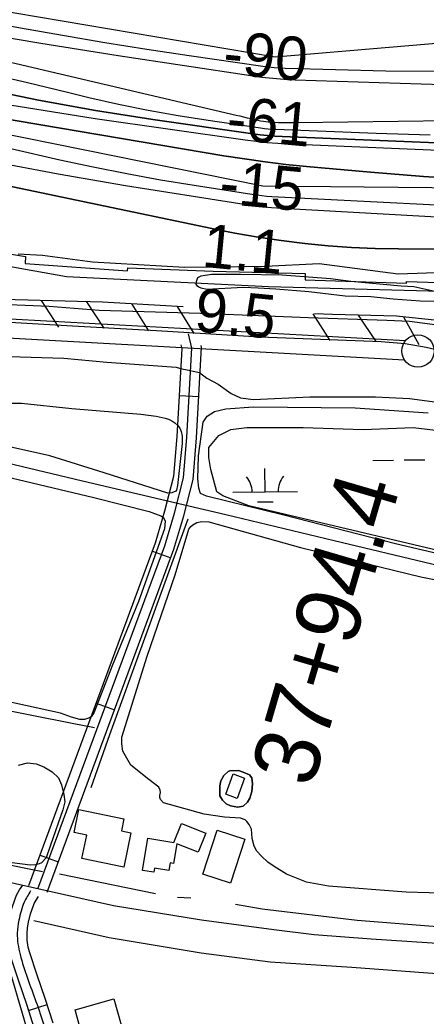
# Model space of a CAD drawing. Extents: x 3715084 to 3753216, y 488173 to 513963.
# Drawn here: x 3728178 to 3728805, y 496938 to 498475 of the extents above; entities that cross this region are included whole.
import ezdxf

# ---------------------------------------------------------------- set-up
doc = ezdxf.new("R2010")
doc.units = 0
for name, color, linetype in [('V-BLDG-OTLN', 7, 'Continuous'), ('V-FLOD-BASE', 7, 'Continuous'), ('V-LEVE-TOET', 7, 'Continuous'), ('V-RAIL-TRAK', 7, 'Continuous'), ('V-RIVR-EDGE', 7, 'Continuous'), ('V-RIVR-RANG', 7, 'Continuous'), ('V-ROAD-CNTR', 7, 'Continuous'), ('V-RRAP-FSHR', 7, 'Continuous'), ('V-RRAP-RVMT', 7, 'Continuous'), ('V-SITE-VEGE', 7, 'Continuous'), ('V-SURV-IDEN', 7, 'Continuous'), ('V-SURV-LINE', 7, 'Continuous'), ('V-TOPO-DPTH', 7, 'Continuous'), ('V-TOPO-MAJR', 7, 'Continuous'), ('V-TOPO-MINR', 7, 'Continuous'), ('V-TOPO-SHOR', 7, 'Continuous'), ('V-TOPO-WATR', 7, 'Continuous'), ('V-WETL-SWMP', 7, 'Continuous')]:
    doc.layers.add(name, color=color, linetype=linetype)

msp = doc.modelspace()

# ---------------------------------------------------------------- linework, layer by layer
at = {"layer": 'V-BLDG-OTLN'}
for points in [[(3728506.9, 497311.7), (3728524.4, 497305.3), (3728512.8, 497273.8), (3728495.3, 497280.3)], [(3728349, 497220.6), (3728338, 497167.6), (3728273.2, 497181), (3728280.7, 497217.3), (3728261.2, 497221.3), (3728268.5, 497256.6), (3728338.2, 497242.2), (3728334.4, 497223.7)], [(3728366.8, 497162.6), (3728375, 497212.5), (3728415.1, 497205.9), (3728427, 497235.3), (3728464.7, 497220.1), (3728452.7, 497190.7), (3728419.8, 497204), (3728414.5, 497173.6), (3728409.4, 497174.5), (3728407.3, 497162.4), (3728385.5, 497166.2), (3728384.2, 497159.9)], [(3728482, 497224.8), (3728524.7, 497210.8), (3728502.4, 497143.2), (3728459.8, 497157.2)], [(3728322.5, 496964.4), (3728339.4, 496904.3), (3728279.5, 496887.4), (3728262.6, 496947.5)]]:
    msp.add_lwpolyline(points, close=True, dxfattribs=at)
at = {"layer": 'V-FLOD-BASE'}
msp.add_lwpolyline([(3728099.8, 498012.2), (3728258.8, 498002.8), (3728388.3, 497995.6), (3728547.9, 497986.2), (3728735.2, 497978.6), (3728772.3, 497975.8), (3728804.7, 497970), (3728828.8, 497964.2), (3728903.7, 497941.5), (3729023.9, 497903.1), (3729151.8, 497857.1), (3729280.4, 497805.2), (3729421.9, 497746.8), (3729480.8, 497724.6), (3729514.4, 497714.8), (3729552.1, 497707.2), (3729586.9, 497702.7), (3729605.1, 497702.1), (3729637.5, 497703.4), (3729703.4, 497709.5), (3729825.2, 497721.5), (3729974.1, 497734.4)], dxfattribs=at)
at = {"layer": 'V-LEVE-TOET'}
for points in [[(3728123.1, 498037.6), (3728222.6, 498033.1), (3728299.8, 498027.1), (3728456.1, 498022.3), (3728622.8, 498015.8), (3728743.9, 498011.8), (3728779.1, 498010.3), (3728818, 498005.1)], [(3728161, 497955.7), (3728245.5, 497953.2), (3728311.7, 497946.9), (3728418.8, 497939), (3728427.5, 497936.5), (3728435.8, 497934.9), (3728445, 497932.8), (3728454.7, 497931), (3728466.2, 497922.4), (3728483.6, 497912.7), (3728503.8, 497898.6), (3728517.9, 497891.7), (3728538.3, 497889.4), (3728625.1, 497893.5), (3728726.4, 497893.2), (3728779.2, 497890.9), (3728821.9, 497885.1)]]:
    msp.add_lwpolyline(points, dxfattribs=at)
at = {"layer": 'V-RAIL-TRAK'}
for points in [[(3728429.8, 497726.8), (3728274, 497763.2), (3728086.2, 497808), (3727974.7, 497834.5), (3727878.9, 497857), (3727827.4, 497868), (3727751.1, 497881.9), (3727698.3, 497889.5), (3727677.4, 497892.2), (3727640.5, 497896.6), (3727614.8, 497899.4), (3727584.9, 497902.2), (3727550.9, 497905), (3727496.9, 497907.7), (3727450.5, 497909.5), (3727380.8, 497910.4), (3727331, 497908.9), (3727287.3, 497906.9), (3727272.6, 497906.2), (3727217.8, 497902.5), (3727140.5, 497893.9), (3727060.2, 497883.1), (3726948.3, 497867)], [(3730011.5, 497501.8), (3729937.3, 497495.6), (3729850.1, 497491.9), (3729765.4, 497490), (3729686.7, 497490.9), (3729614.2, 497493.8), (3729505.2, 497500.9), (3729388.8, 497514.1), (3729297.5, 497527.4), (3729214.7, 497542.3), (3729135.5, 497559.2), (3729051.1, 497578.8), (3728935.5, 497606.2), (3728813.5, 497635.1), (3728662.6, 497671.4), (3728495.5, 497711.4), (3728429.8, 497726.8)]]:
    msp.add_lwpolyline(points, dxfattribs=at)
at = {"layer": 'V-RIVR-EDGE'}
msp.add_lwpolyline([(3728175.1, 498113.8), (3728212.3, 498111.9), (3728289.8, 498101.5), (3728431.4, 498093.4), (3728556.9, 498094.9), (3728639.7, 498098.9), (3728761.6, 498083), (3728849.2, 498086.3), (3728991.5, 498083.6), (3729159, 498086.2), (3729264.1, 498090.7), (3729383.6, 498107.2), (3729459.2, 498101), (3729522.2, 498091.3), (3729652.5, 498098.8), (3729729.3, 498101), (3729879.4, 498109.6), (3729934.7, 498111.9), (3730050, 498123.6)], dxfattribs=at)
at = {"layer": 'V-ROAD-CNTR'}
for p, q in [((3728423.7, 497895.7), (3728453.6, 497894)), ((3728382.1, 497655.2), (3728410.3, 497644.8)), ((3728295.4, 497420.7), (3728323.5, 497410.3)), ((3728208.6, 497186.3), (3728236.7, 497175.8)), ((3728191, 496946.6), (3728219.6, 496955.8))]:
    msp.add_line(p, q, dxfattribs=at)
for points in [[(3728205.3, 497134.2), (3728401.1, 497663.3), (3728416, 497713.7), (3728430, 497768.6), (3728435, 497831.4), (3728442.9, 497968.7), (3728437.7, 497990.7)], [(3728191.2, 497139.4), (3728386.9, 497668), (3728401.5, 497717.7), (3728415.1, 497771.1), (3728420.1, 497832.4), (3728427.8, 497967.4), (3728426.3, 497973.8)], [(3728219.4, 497129), (3728415.4, 497658.6), (3728430.4, 497709.8), (3728444.8, 497766.1), (3728450, 497830.4), (3728458, 497970), (3728457.4, 497972.6)], [(3730010.7, 497174.5), (3729893.9, 497146.5), (3729772.3, 497120.8), (3729664.6, 497099.4), (3729563.8, 497083.3), (3729427.6, 497063.8), (3729326, 497056.2), (3729233.4, 497049.5), (3729147.7, 497046.4), (3729048, 497045.2), (3728937.9, 497046.2), (3728837.7, 497048.7), (3728719.9, 497056.8), (3728631.8, 497063.3), (3728569.7, 497071.3), (3728457.9, 497086.1), (3728322.2, 497108.3), (3728119.7, 497153.6)], [(3728200.1, 496918.1), (3728188.1, 496955.8), (3728175.9, 496991.7), (3728163.5, 497028.7), (3728161, 497038.2), (3728159, 497052.1), (3728158.5, 497066.1), (3728159.3, 497077.8), (3728161.4, 497089.2), (3728165.3, 497104.2), (3728170.1, 497118.7), (3728172.4, 497124.5), (3728176.8, 497132.8), (3728181.9, 497139.9)], [(3728228.8, 496927), (3728216.6, 496965.2), (3728204.3, 497001.3), (3728192.2, 497037.3), (3728190.5, 497044.2), (3728188.9, 497054.9), (3728188.5, 497065.5), (3728189.1, 497074), (3728190.7, 497082.8), (3728194.1, 497095.6), (3728198.3, 497108.4), (3728199.7, 497111.9), (3728202.4, 497117), (3728206.3, 497122.5)]]:
    msp.add_lwpolyline(points, dxfattribs=at)
msp.add_spline([(3728194.1, 497131.2), (3728184.2, 497113.5), (3728176, 497086), (3728173.5, 497065.8), (3728177.8, 497033), (3728202.3, 496960.5), (3728226.1, 496884.4), (3728248.6, 496803.4), (3728270.4, 496721.7), (3728273.4, 496682.1), (3728264.3, 496599.7), (3728244.6, 496563.7), (3728176.2, 496538.1), (3728103.8, 496528.2), (3728062.8, 496529.4), (3728027.6, 496588.7), (3728008.5, 496649.5), (3727997.1, 496742.2), (3727973.7, 496809.3), (3727951.6, 496898.7), (3727928.3, 496983.9), (3727907.9, 497059.8), (3727898.7, 497099.6), (3727896.5, 497125.9), (3727898.8, 497158.2), (3727907.5, 497173.4), (3727916.8, 497204.8)], degree=3, dxfattribs=at)
at = {"layer": 'V-RRAP-FSHR'}
for p, q in [((3728210.4, 498041.8), (3728237.3, 498001)), ((3728280.4, 498039.8), (3728307.2, 497999.1)), ((3728350.3, 498036.6), (3728376, 497995)), ((3728420.2, 498032.6), (3728445.8, 497991)), ((3728629.9, 498021.6), (3728656, 497980.4)), ((3728699.8, 498019.4), (3728727, 497978.8)), ((3728769.8, 498016.9), (3728793.4, 497974.2))]:
    msp.add_line(p, q, dxfattribs=at)
for points in [[(3728004.4, 498122.8), (3728249.6, 498078.8), (3728561.5, 498063.7), (3728941.9, 498053.4), (3729895.3, 498086.1), (3730231.2, 498125.4), (3730543.5, 498170.1), (3730885.5, 498262.4), (3731364.2, 498511.1), (3731760.8, 498774.8), (3732302.4, 499315.1), (3732839.9, 499636.9)], [(3728429.7, 498032), (3728304.8, 498039.2), (3728111.9, 498044.5), (3727948.6, 498054), (3727879.1, 498059.7), (3727803.4, 498069.1), (3727735.9, 498098.8), (3727643.7, 498137.4), (3727554, 498165.2), (3727528.7, 498174.9)], [(3729527.4, 497758.3), (3729471.8, 497773), (3729368.9, 497818.7), (3729244.6, 497866), (3729136.6, 497914.9), (3729042.1, 497943.5), (3728955.3, 497976.8), (3728883.8, 497996.7), (3728822.4, 498011.4), (3728758.8, 498018.1), (3728660.1, 498020.2), (3728632.3, 498021.5)]]:
    msp.add_lwpolyline(points, dxfattribs=at)
at = {"layer": 'V-RRAP-RVMT'}
for p, q in [((3728037.7, 498134.9), (3728186.3, 498109.7)), ((3728186.3, 498109.7), (3728185.8, 498099)), ((3728185.8, 498099), (3728343.4, 498087.9)), ((3728343.4, 498087.9), (3728344, 498092.6)), ((3728344, 498092.6), (3728475.9, 498087.5)), ((3728475.9, 498087.5), (3728617.9, 498083.7)), ((3728617.9, 498083.7), (3728617.9, 498074.1)), ((3728617.9, 498074.1), (3728774.6, 498068.8)), ((3728774.6, 498068.8), (3728774.4, 498071.4)), ((3728774.4, 498071.4), (3728915.7, 498066.8))]:
    msp.add_line(p, q, dxfattribs=at)
at = {"layer": 'V-SITE-VEGE'}
for points in [[(3728452, 498077.6), (3728457.5, 498080.2), (3728473.5, 498082.6), (3728517.9, 498082.8), (3728582.5, 498081.5), (3728656.9, 498075.8), (3728688.5, 498072), (3728766.3, 498064.6), (3728785.8, 498063.6), (3728822.5, 498055.5)], [(3728824.6, 498040.5), (3728795.4, 498041), (3728753.8, 498044.2), (3728719.5, 498047.8), (3728679.7, 498048.7), (3728623.6, 498055.2), (3728572.6, 498059.3), (3728545.5, 498061), (3728522.1, 498061.9), (3728465.9, 498059.1), (3728457.6, 498061.3), (3728453.8, 498062.8), (3728451.7, 498064), (3728449.7, 498067), (3728450.1, 498071.5), (3728452, 498077.6)], [(3728164.8, 497883.7), (3728179.8, 497883.8), (3728257.8, 497875.6), (3728364, 497866.7), (3728387.8, 497863.4), (3728401.6, 497860.5), (3728406.9, 497859), (3728412.3, 497856.2), (3728416.6, 497853.1), (3728421.2, 497849.2), (3728424.5, 497845.1), (3728426.5, 497839.7), (3728428.1, 497832.5), (3728427.9, 497821.4), (3728420.6, 497756.7), (3728419.3, 497749.6), (3728418, 497747.8), (3728412.1, 497745.5), (3728406, 497744.8), (3728307.7, 497776.4), (3728223.9, 497802.5), (3728161.5, 497816.3)], [(3729134.3, 497583), (3728531, 497725.4), (3728490.8, 497740.9), (3728481.5, 497747), (3728472.3, 497781.1), (3728469.2, 497799.7), (3728469.2, 497815.1), (3728484.6, 497833.7), (3728503.2, 497843), (3728527.9, 497846.1), (3728549.6, 497846.1), (3728577.4, 497846.1), (3728614.6, 497846.1), (3728707.4, 497843), (3728784.7, 497846.1), (3728862.1, 497836.8)], [(3728048.9, 497795.5), (3728291.6, 497738.2), (3728377.1, 497716.4), (3728394.9, 497709.6), (3728399.2, 497707), (3728402, 497701.7), (3728400.9, 497689.5), (3728360.5, 497577.5), (3728320, 497478.5), (3728292.4, 497406.8), (3728287.9, 497400.1), (3728285.2, 497397.9), (3728277.3, 497395.7), (3728270.2, 497395.8), (3728257.1, 497399.4), (3728240.1, 497405.4), (3728094.2, 497437.2)], [(3728844.8, 497127), (3728773.7, 497129.1), (3728653.7, 497138.4), (3728620.2, 497144.8), (3728589.2, 497157.1), (3728569.8, 497168.6), (3728560.5, 497175.5), (3728550.4, 497184.8), (3728543.3, 497192.6), (3728539.3, 497199.9), (3728536.3, 497211.9), (3728535.2, 497226.5), (3728531.7, 497233.6), (3728528.1, 497238.3), (3728525.1, 497240.7), (3728518, 497243.6), (3728493.4, 497244.9), (3728461.8, 497249.5), (3728399.2, 497267.1), (3728394.8, 497272), (3728393.6, 497275.1), (3728393.6, 497278.5), (3728394.6, 497282.8), (3728394.2, 497286.8), (3728391.8, 497291.3), (3728376.7, 497303.1), (3728348.8, 497325.3), (3728336.5, 497346.7), (3728334.7, 497358.2), (3728334.9, 497368.2), (3728373.9, 497493.3), (3728417.4, 497618.9), (3728438.1, 497689.4), (3728441.4, 497693.6), (3728444.6, 497696), (3728450.9, 497699.3), (3728458.2, 497700.9), (3728469.4, 497700.4), (3728610.6, 497660.8), (3728796.4, 497615.6), (3728969.8, 497580.5)], [(3728175.6, 497324.9), (3728189.4, 497328.5), (3728202.8, 497327.2), (3728214.6, 497322.5), (3728227.3, 497315), (3728237, 497305.4), (3728241.6, 497294.8), (3728245.4, 497279.8), (3728246.8, 497268.6), (3728243.9, 497256.3), (3728225, 497201.8), (3728217.9, 497182), (3728210.8, 497174.5), (3728207.1, 497172.9), (3728201.8, 497171.5), (3728193.3, 497170.7), (3728149.5, 497176.7)]]:
    msp.add_lwpolyline(points, dxfattribs=at)
for points in [[(3728498.9, 497315.5), (3728501.8, 497316.6), (3728514.8, 497316.7), (3728522.4, 497314.4), (3728531.9, 497310.3), (3728535.4, 497305.6), (3728536.6, 497296.2), (3728535.5, 497284.4), (3728532.6, 497274.4), (3728529.1, 497267.9), (3728522, 497262), (3728513.8, 497260.2), (3728502.6, 497262.5), (3728496.1, 497265.4), (3728490.2, 497271.3), (3728486.1, 497277.7), (3728486.1, 497278.9), (3728486, 497287.7), (3728486, 497293), (3728487.8, 497300.7), (3728492.4, 497309)], [(3728498.9, 497315.5), (3728492.4, 497309), (3728487.8, 497300.7), (3728486, 497293), (3728486, 497287.7), (3728486.1, 497278.9), (3728486.1, 497277.7), (3728490.2, 497271.3), (3728496.1, 497265.4), (3728502.6, 497262.5), (3728513.8, 497260.2), (3728522, 497262), (3728529.1, 497267.9), (3728532.6, 497274.4), (3728535.5, 497284.4), (3728536.6, 497296.2), (3728535.4, 497305.6), (3728531.9, 497310.3), (3728522.4, 497314.4), (3728514.8, 497316.7), (3728501.8, 497316.6)]]:
    msp.add_lwpolyline(points, close=True, dxfattribs=at)
at = {"layer": 'V-SURV-LINE'}
for points in [[(3727908.1, 498027.6), (3728772.8, 497980.2)], [(3728771.2, 497950.2), (3727906.5, 497997.6)]]:
    msp.add_lwpolyline(points, dxfattribs=at)
msp.add_circle((3728792, 497964.1), 25, dxfattribs=at)
at = {"layer": 'V-TOPO-DPTH'}
for points in [[(3730034.4, 498358.7), (3729897.9, 498335.4), (3729670.6, 498298.7), (3729647.5, 498295.3), (3729624.3, 498292.5), (3729601.1, 498290.4), (3729577.9, 498288.7), (3729419.3, 498280.2), (3729316.7, 498276.1), (3729214.1, 498274), (3729111.4, 498274.8), (3729008.8, 498277.5), (3728582.6, 498294.9), (3728571.2, 498295.6), (3728559.9, 498296.5), (3728548.5, 498297.7), (3728537.2, 498299.1), (3728382.6, 498321.4), (3728294.2, 498335.4), (3728206.2, 498351.1), (3728118.6, 498369.1)], [(3730034.4, 498358.7), (3729897.9, 498335.4), (3729670.6, 498298.7), (3729647.5, 498295.3), (3729624.3, 498292.5), (3729601.1, 498290.4), (3729577.9, 498288.7), (3729419.3, 498280.2), (3729316.7, 498276.1), (3729214.1, 498274), (3729111.4, 498274.8), (3729008.8, 498277.5), (3728582.6, 498294.9), (3728571.2, 498295.6), (3728559.9, 498296.5), (3728548.5, 498297.7), (3728537.2, 498299.1), (3728382.6, 498321.4), (3728294.2, 498335.4), (3728206.2, 498351.1), (3728118.6, 498369.1)], [(3729981.3, 498275.7), (3729910.5, 498262.3), (3729839.5, 498250.5), (3729768.3, 498239.8), (3729643.6, 498222.3), (3729634.6, 498221.2), (3729625.6, 498220.4), (3729616.5, 498220), (3729607.4, 498219.9), (3729045.9, 498223.7), (3728964.1, 498225.3), (3728882.3, 498228.3), (3728800.6, 498233.3), (3728719, 498239.8), (3728619.9, 498248.8), (3728587.9, 498252.1), (3728556.1, 498255.9), (3728524.3, 498260.4), (3728492.6, 498265.3), (3728014.8, 498346)], [(3729981.3, 498275.7), (3729910.5, 498262.3), (3729839.5, 498250.5), (3729768.3, 498239.8), (3729643.6, 498222.3), (3729634.6, 498221.2), (3729625.6, 498220.4), (3729616.5, 498220), (3729607.4, 498219.9), (3729045.9, 498223.7), (3728964.1, 498225.3), (3728882.3, 498228.3), (3728800.6, 498233.3), (3728719, 498239.8), (3728619.9, 498248.8), (3728587.9, 498252.1), (3728556.1, 498255.9), (3728524.3, 498260.4), (3728492.6, 498265.3), (3728014.8, 498346)], [(3728161.8, 498343.9), (3728293.9, 498323), (3728525.4, 498289.8), (3728542.1, 498287.7), (3728558.9, 498285.9), (3728575.6, 498284.6), (3728592.5, 498283.6), (3729519.1, 498244.8), (3729536.8, 498244.4), (3729554.5, 498244.4), (3729572.1, 498245), (3729589.8, 498246), (3729607.4, 498247.7), (3729625, 498249.8), (3729642.5, 498252.4), (3729660, 498255.4), (3730195.5, 498357.8)], [(3728161.8, 498343.9), (3728293.9, 498323), (3728525.4, 498289.8), (3728542.1, 498287.7), (3728558.9, 498285.9), (3728575.6, 498284.6), (3728592.5, 498283.6), (3729519.1, 498244.8), (3729536.8, 498244.4), (3729554.5, 498244.4), (3729572.1, 498245), (3729589.8, 498246), (3729607.4, 498247.7), (3729625, 498249.8), (3729642.5, 498252.4), (3729660, 498255.4), (3730195.5, 498357.8)], [(3728163.4, 498276.3), (3728239.1, 498259.2), (3728290.7, 498248.2), (3728342.5, 498237.8), (3728394.5, 498228.4), (3728446.6, 498219.8), (3728535.6, 498205.9), (3728543.4, 498204.8), (3728551.1, 498203.9), (3728558.9, 498203.2), (3728566.7, 498202.7), (3728972.7, 498182), (3729081.6, 498177.9), (3729190.5, 498175.9), (3729299.4, 498176.9), (3729408.3, 498179.9), (3729577, 498186.8), (3729601.5, 498188.2), (3729626, 498190.2), (3729650.4, 498192.9), (3729674.7, 498196.2), (3730002.7, 498246)], [(3728163.4, 498276.3), (3728239.1, 498259.2), (3728290.7, 498248.2), (3728342.5, 498237.8), (3728394.5, 498228.4), (3728446.6, 498219.8), (3728535.6, 498205.9), (3728543.4, 498204.8), (3728551.1, 498203.9), (3728558.9, 498203.2), (3728566.7, 498202.7), (3728972.7, 498182), (3729081.6, 498177.9), (3729190.5, 498175.9), (3729299.4, 498176.9), (3729408.3, 498179.9), (3729577, 498186.8), (3729601.5, 498188.2), (3729626, 498190.2), (3729650.4, 498192.9), (3729674.7, 498196.2), (3730002.7, 498246)], [(3729958.2, 498159.8), (3729848.1, 498144.2), (3729648.5, 498119.2), (3729637.9, 498118.1), (3729627.2, 498117.2), (3729616.5, 498116.8), (3729605.8, 498116.6), (3728762.1, 498121.6), (3728725.8, 498122.3), (3728689.5, 498123.9), (3728653.3, 498126.6), (3728617.2, 498130), (3728581.1, 498134.5), (3728545.2, 498139.7), (3728509.4, 498146), (3728473.7, 498153), (3728143.9, 498222.2)]]:
    msp.add_lwpolyline(points, dxfattribs=at)
at = {"layer": 'V-TOPO-MAJR'}
msp.add_lwpolyline([(3728127.1, 498393), (3728189.1, 498378.2), (3728251.1, 498363.4), (3728284, 498355.4), (3728329.7, 498345.1), (3728375.6, 498335.6), (3728421.7, 498327.4), (3728468, 498320.1), (3728549, 498308.4), (3728554.9, 498307.6), (3728560.9, 498307), (3728566.8, 498306.6), (3728572.8, 498306.2), (3728727.5, 498300), (3728810.8, 498297.6)], dxfattribs=at)
at = {"layer": 'V-TOPO-MINR'}
for points in [[(3727511.3, 498597.3), (3728571.4, 498418.2), (3728984.2, 498452.7), (3729090.4, 498461.7), (3729196.5, 498470.6), (3729302.6, 498479.7), (3729408.8, 498488.8), (3729590.3, 498504.4), (3729605.7, 498505.9), (3729621, 498507.5), (3729636.3, 498509.3), (3729651.6, 498511.4), (3729857.6, 498540.2), (3729975.7, 498557.9)], [(3727519, 498585.4), (3728178.2, 498462.9), (3728243.3, 498451.3), (3728308.4, 498440.1), (3728373.6, 498429.7), (3728439, 498419.9), (3728552.7, 498403.5), (3728561.2, 498402.4), (3728569.8, 498401.5), (3728578.4, 498400.9), (3728587, 498400.5), (3728742.4, 498396.5), (3728828.6, 498395.7)], [(3728090.6, 498459), (3728209.7, 498438.8), (3728329.1, 498419.9), (3728534, 498389), (3728551.1, 498386.7), (3728568.2, 498384.8), (3728585.4, 498383.6), (3728602.6, 498382.7), (3729218.3, 498362.9), (3729285.9, 498362), (3729353.4, 498362.9), (3729420.9, 498366.4), (3729488.3, 498371.7), (3729570.1, 498379.6), (3729596.5, 498382.7), (3729622.7, 498386.4), (3729648.8, 498391.2), (3729674.8, 498396.5), (3729798.5, 498424.6), (3729886.4, 498444.2), (3729974.4, 498463.2)], [(3728103.5, 498423.6), (3728511.4, 498328), (3728517, 498326.7), (3728522.6, 498325.3), (3728528.2, 498324), (3728533.8, 498322.7), (3728536.7, 498322), (3728540.9, 498321), (3728545, 498320.1), (3728549.2, 498319.4), (3728553.4, 498318.7), (3728560.8, 498317.7), (3728561.3, 498317.6), (3728561.9, 498317.5), (3728562.4, 498317.5), (3728562.9, 498317.5), (3728576.6, 498316.9), (3728584, 498316.7), (3728591.4, 498316.6), (3728598.7, 498316.5), (3728606.1, 498316.6), (3729616, 498329.9)], [(3727859.8, 498358.7), (3728552.6, 498219), (3729596.2, 498208.7), (3729611, 498208.9), (3729625.7, 498209.5), (3729640.4, 498210.8), (3729655.1, 498212.5), (3729857.7, 498240.9), (3729973.3, 498258.5)], [(3728118.6, 498369.1), (3728206.2, 498351.1), (3728294.2, 498335.4), (3728382.6, 498321.4), (3728537.2, 498299.1), (3728548.5, 498297.7), (3728559.9, 498296.5), (3728571.2, 498295.6), (3728582.6, 498294.9), (3729008.8, 498277.5), (3729111.4, 498274.8), (3729214.1, 498274), (3729316.7, 498276.1), (3729419.3, 498280.2), (3729577.9, 498288.7), (3729601.1, 498290.4), (3729624.3, 498292.5), (3729647.5, 498295.3), (3729670.6, 498298.7), (3729897.9, 498335.4), (3730034.4, 498358.7)], [(3728014.8, 498346), (3728492.6, 498265.3), (3728524.3, 498260.4), (3728556.1, 498255.9), (3728587.9, 498252.1), (3728619.9, 498248.8), (3728719, 498239.8), (3728800.6, 498233.3), (3728882.3, 498228.3), (3728964.1, 498225.3), (3729045.9, 498223.7), (3729607.4, 498219.9), (3729616.5, 498220), (3729625.6, 498220.4), (3729634.6, 498221.2), (3729643.6, 498222.3), (3729768.3, 498239.8), (3729839.5, 498250.5), (3729910.5, 498262.3), (3729981.3, 498275.7)], [(3728161.8, 498343.9), (3728293.9, 498323), (3728525.4, 498289.8), (3728542.1, 498287.7), (3728558.9, 498285.9), (3728575.6, 498284.6), (3728592.5, 498283.6), (3729519.1, 498244.8), (3729536.8, 498244.4), (3729554.5, 498244.4), (3729572.1, 498245), (3729589.8, 498246), (3729607.4, 498247.7), (3729625, 498249.8), (3729642.5, 498252.4), (3729660, 498255.4), (3730195.5, 498357.8)], [(3728163.4, 498276.3), (3728239.1, 498259.2), (3728290.7, 498248.2), (3728342.5, 498237.8), (3728394.5, 498228.4), (3728446.6, 498219.8), (3728535.6, 498205.9), (3728543.4, 498204.8), (3728551.1, 498203.9), (3728558.9, 498203.2), (3728566.7, 498202.7), (3728972.7, 498182), (3729081.6, 498177.9), (3729190.5, 498175.9), (3729299.4, 498176.9), (3729408.3, 498179.9), (3729577, 498186.8), (3729601.5, 498188.2), (3729626, 498190.2), (3729650.4, 498192.9), (3729674.7, 498196.2), (3730002.7, 498246)], [(3728132.7, 498257.2), (3728236.5, 498237.6), (3728340.7, 498219.7), (3728517.1, 498191.6), (3728533.3, 498189.2), (3728549.6, 498187.2), (3728565.9, 498185.7), (3728582.2, 498184.6), (3729380.7, 498139.8)]]:
    msp.add_lwpolyline(points, dxfattribs=at)
at = {"layer": 'V-TOPO-SHOR'}
for p, q in [((3728212.2, 497160.8), (3728100.5, 497182.5)), ((3728387, 497126.5), (3728238.9, 497156.9)), ((3728420.6, 497121.5), (3728441.5, 497120.2))]:
    msp.add_line(p, q, dxfattribs=at)
for points in [[(3728436.8, 497704.7), (3728367.6, 497514.9), (3728315.7, 497372.1), (3728287, 497290)], [(3727808, 497474.4), (3727867.8, 497464.8), (3727991.4, 497444.1), (3728128.1, 497415.6), (3728258.4, 497389.9), (3728292.8, 497383.1)], [(3728967.4, 497069.6), (3728828.6, 497075), (3728698.2, 497085.4), (3728551.3, 497103), (3728510.2, 497110)], [(3728162.6, 497093.4), (3728156.7, 497065.4), (3728155.6, 497042.2), (3728159.5, 497015.8), (3728183.4, 496933.9), (3728223.7, 496794.1)], [(3728199, 497085.3), (3728315.1, 497059.1), (3728457.3, 497035.8), (3728563.8, 497021.9), (3728689.9, 497013.5), (3728883.3, 496998.9)]]:
    msp.add_lwpolyline(points, dxfattribs=at)
at = {"layer": 'V-TOPO-WATR'}
msp.add_lwpolyline([(3728143.9, 498222.2), (3728473.7, 498153), (3728509.4, 498146), (3728545.2, 498139.7), (3728581.1, 498134.5), (3728617.2, 498130), (3728653.3, 498126.6), (3728689.5, 498123.9), (3728725.8, 498122.3), (3728762.1, 498121.6), (3729605.8, 498116.6), (3729616.5, 498116.8), (3729627.2, 498117.2), (3729637.9, 498118.1), (3729648.5, 498119.2), (3729848.1, 498144.2), (3729958.2, 498159.8)], dxfattribs=at)
at = {"layer": 'V-WETL-SWMP'}
for p, q in [((3728722.5, 497795.4), (3728754.5, 497795.8)), ((3728770.5, 497796), (3728802.5, 497796.4)), ((3728556.1, 497746.9), (3728555.6, 497782.9)), ((3728506.1, 497746.3), (3728606.1, 497747.5)), ((3728544.3, 497731.3), (3728568.3, 497731.6))]:
    msp.add_line(p, q, dxfattribs=at)
msp.add_lwpolyline([(3728966, 497617.7), (3728757.3, 497666.6), (3728584.8, 497710.6), (3728465.4, 497740.1), (3728456.4, 497744.5), (3728454, 497752.3), (3728452, 497766.9), (3728453.4, 497802.4), (3728460.3, 497854.3), (3728466.8, 497863.6), (3728477.8, 497871), (3728495.2, 497874.8), (3728538.4, 497877.9), (3728695.3, 497876.3), (3728807.8, 497868.6)], dxfattribs=at)
for centre, start, end in [((3728500.8, 497746.7), 359.9442, 41.4878), ((3728611.3, 497748.1), 139.9442, 181.4878)]:
    msp.add_arc(centre, 35.2, start, end, dxfattribs=at)

# ---------------------------------------------------------------- texts
at = {"layer": 'V-RIVR-RANG'}
for s, rotation, p in [('-90', 354.7413, (3728489.5, 498392)), ('-61', 354.7413, (3728494.8, 498291.1)), ('-15', 354.7413, (3728483.6, 498191.8)), ('1.1', 354.4583, (3728457.2, 498094.2)), ('9.5', 354.4583, (3728445.4, 497994.8))]:
    msp.add_text(s, height=67, rotation=rotation, dxfattribs=at).set_placement(p)
at = {"layer": 'V-SURV-IDEN'}
msp.add_text('37+94.4', height=100, rotation=73.691, dxfattribs=at).set_placement((3728628.5, 497288.1))

doc.saveas('drawing.dxf')
